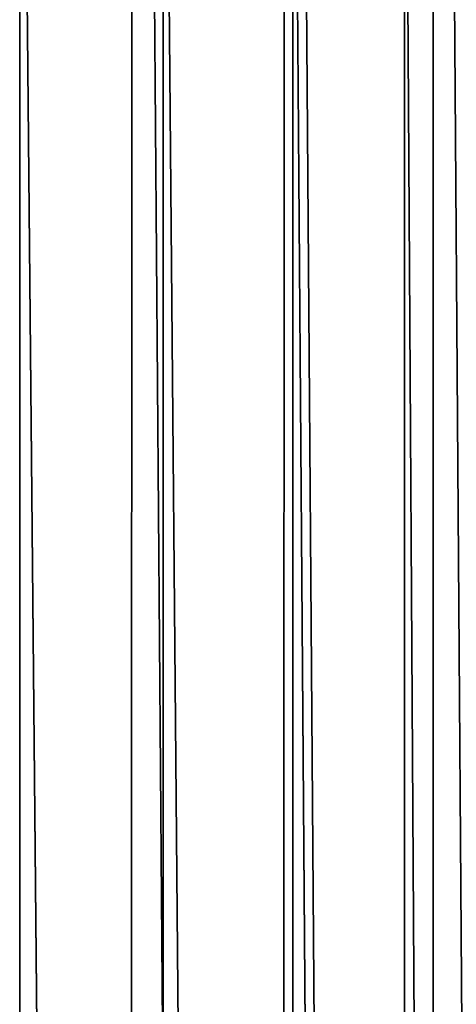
# Model space of a CAD drawing. Header units: metres. Extents: x -86 to 86, y -57 to 57.
# Tile 251 of 278: x 39.21 to 41.62, y 32.36 to 37.78. Entities that reach past the tile are written whole.
import ezdxf

# ---------------------------------------------------------------- set-up
doc = ezdxf.new("R2010")
doc.units = ezdxf.units.M
doc.layers.add('solid_125286', color=7, linetype='CONTINUOUS')

msp = doc.modelspace()

# ---------------------------------------------------------------- linework, layer by layer
at = {"layer": 'solid_125286'}
for points in [[(42.265976, 54.764923, -2), (42.252983, -54.758366, -2), (41.49025, 54.453724, -2)], [(41.49025, 54.453724, -2), (41.475212, -54.449116, -2), (40.668133, 54.275387, -2)], [(41.49025, 54.453724, -2), (42.252983, -54.758366, -2), (41.475212, -54.449116, -2)], [(38.994694, 54.340565, -2), (39.821274, -54.237724, -2), (38.990757, -54.3414, -2)], [(39.82848, 54.237431, -2), (39.821274, -54.237724, -2), (38.994694, 54.340565, -2)], [(39.82848, 54.237431, -2), (40.65712, -54.273968, -2), (39.821274, -54.237724, -2)], [(40.668133, 54.275387, -2), (40.65712, -54.273968, -2), (39.82848, 54.237431, -2)], [(40.668133, 54.275387, -2), (41.475212, -54.449116, -2), (40.65712, -54.273968, -2)], [(39.210239, -42.198383, 105), (39.210236, 42.198387, 105), (38.368114, 42.424034, 105)], [(39.210239, -42.198383, 105), (38.368114, 42.424034, 105), (38.368114, -42.424034, 105)], [(40.000019, -41.830116, 105), (40.000019, 41.830116, 105), (39.210236, 42.198387, 105)], [(40.000019, -41.830116, 105), (39.210236, 42.198387, 105), (39.210239, -42.198383, 105)], [(40.713818, -41.330288, 105), (40.713818, 41.330288, 105), (40.000019, 41.830116, 105)], [(40.713818, -41.330288, 105), (40.000019, 41.830116, 105), (40.000019, -41.830116, 105)], [(41.330288, -40.713818, 105), (41.330288, 40.713818, 105), (40.713818, 41.330288, 105)], [(41.330288, -40.713818, 105), (40.713818, 41.330288, 105), (40.713818, -41.330288, 105)], [(41.830116, -40.000019, 105), (41.830116, 40.000019, 105), (41.330288, 40.713818, 105)], [(41.830116, -40.000019, 105), (41.330288, 40.713818, 105), (41.330288, -40.713818, 105)]]:
    msp.add_3dface(points, dxfattribs=at)

doc.saveas('drawing.dxf')
